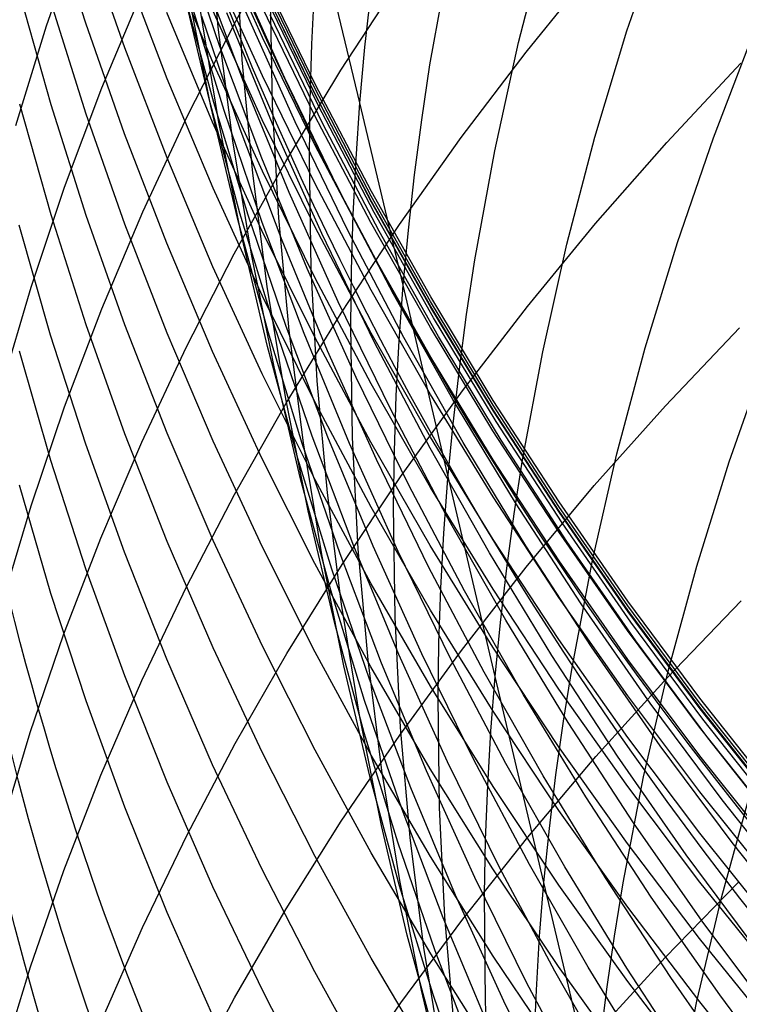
# Model space of a CAD drawing. Extents: x -383 to 1849, y -1185 to -529.
# Tile 586 of 656: x 397.46 to 400.38, y -938.45 to -934.44. Entities that reach past the tile are written whole.
import ezdxf

# ---------------------------------------------------------------- set-up
doc = ezdxf.new("R2010")
doc.units = 0
doc.layers.add('PREDEFINITO', color=7, linetype='CONTINUOUS')

msp = doc.modelspace()

# ---------------------------------------------------------------- linework, layer by layer
at = {"layer": 'PREDEFINITO'}
for p, q in [((398.8401635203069, -934.7833103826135, 538.3056946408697), (398.5106292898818, -933.4117753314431, 541.6918068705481)), ((397.7253903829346, -934.4586152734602, 593.6276596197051), (397.5827740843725, -934.0044425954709, 593.7482012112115)), ((398.264094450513, -934.4745588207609, 545.8416508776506), (398.2206155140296, -934.0103209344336, 545.6958774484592)), ((397.566456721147, -934.4701167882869, 617.9740922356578), (397.7068910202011, -934.0685950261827, 618.1959920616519)), ((398.4440560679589, -934.5166899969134, 581.8946305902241), (398.2435723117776, -934.0701622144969, 581.949523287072)), ((398.3353002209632, -934.450495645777, 622.2489659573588), (398.5455597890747, -934.0699263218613, 622.4779022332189)), ((399.9249548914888, -934.4906588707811, 532.1858131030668), (400.0706886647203, -934.061547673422, 532.0004850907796)), ((397.8840427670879, -934.5597838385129, 591.893226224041), (397.7265112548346, -934.1076951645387, 592.0040387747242)), ((398.2704730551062, -934.5534310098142, 558.4498307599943), (398.1143765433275, -934.0942345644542, 558.3706518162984)), ((399.4844146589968, -934.5376836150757, 534.2337418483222), (399.5973825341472, -934.099332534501, 534.0505169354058)), ((398.3618825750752, -934.6077495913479, 544.0080859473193), (398.3356943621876, -934.145405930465, 543.8538219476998)), ((398.242795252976, -934.6179812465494, 586.8613164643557), (398.0563149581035, -934.1701162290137, 586.942612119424)), ((399.124623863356, -934.6280173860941, 536.2711999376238), (399.2043985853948, -934.1818486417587, 536.0913266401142)), ((398.443381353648, -934.6735256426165, 583.5342730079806), (398.2428155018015, -934.2285400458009, 583.5968712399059)), ((398.0568439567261, -934.6853545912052, 590.1754144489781), (397.8847880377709, -934.2354829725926, 590.2763678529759)), ((398.3668643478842, -934.6967082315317, 560.2055918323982), (398.1958356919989, -934.2409437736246, 560.1365378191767)), ((398.534654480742, -934.6829912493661, 567.025817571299), (398.334261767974, -934.2344967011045, 566.996629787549)), ((398.6584274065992, -934.7071521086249, 577.0813048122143), (398.4441000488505, -934.26421979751, 577.1048891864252)), ((399.5154926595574, -934.5763985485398, 626.6277229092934), (399.7919005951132, -934.2357193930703, 626.8497969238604)), ((398.2280721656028, -934.7718485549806, 551.4244876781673), (398.1190732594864, -934.3088467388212, 551.3059718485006)), ((398.6576145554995, -934.7258956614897, 575.4997873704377), (398.4432556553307, -934.2829641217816, 575.5124048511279)), ((398.6583839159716, -934.748407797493, 578.5862723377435), (398.4440604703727, -934.3063759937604, 578.62296357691)), ((398.6591450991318, -934.7509083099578, 573.7508569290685), (398.4447221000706, -934.3081188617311, 573.760610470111)), ((398.7626656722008, -934.6505221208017, 624.3278446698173), (398.9999337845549, -934.285890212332, 624.5564133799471)), ((397.5849376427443, -934.790961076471, 596.9962697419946), (397.457370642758, -934.3376042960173, 597.1353583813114)), ((397.7912501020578, -934.7220143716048, 619.9369323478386), (397.9578976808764, -934.322812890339, 620.1674655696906)), ((398.2457236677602, -934.7811202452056, 553.2171087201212), (398.1208557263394, -934.3192541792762, 553.1082967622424)), ((398.2346934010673, -934.7962641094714, 549.6217892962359), (398.1418799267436, -934.3327807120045, 549.493741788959)), ((398.6697910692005, -934.7923181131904, 572.0706165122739), (398.4553295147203, -934.3493742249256, 572.0712118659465)), ((398.4848451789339, -934.7911570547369, 542.1748608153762), (398.4763200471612, -934.3313823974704, 542.0125840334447)), ((398.6442324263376, -934.5440644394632, 540.163101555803), (398.6554076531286, -934.3157718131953, 540.0786527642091)), ((398.8604613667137, -934.5570045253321, 538.2177087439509), (398.885096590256, -934.3309378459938, 538.1301848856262)), ((397.7273265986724, -934.8288561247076, 595.2476916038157), (397.584690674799, -934.3767147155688, 595.3771457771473)), ((398.288027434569, -934.8138762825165, 554.996786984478), (398.1476460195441, -934.3534199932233, 554.8977211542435)), ((398.2413985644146, -934.8615647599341, 588.4700624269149), (398.054983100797, -934.4154475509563, 588.5608590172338)), ((398.2650731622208, -934.8551001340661, 547.8110745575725), (398.1888045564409, -934.3916949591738, 547.673784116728)), ((398.4433092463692, -934.8512729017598, 585.1668077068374), (398.2427341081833, -934.407614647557, 585.2379703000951)), ((398.4848697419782, -934.8688155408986, 561.9473104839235), (398.2992080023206, -934.4170633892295, 561.8884091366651)), ((398.5769214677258, -934.8604654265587, 565.3481585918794), (398.3766866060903, -934.4126494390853, 565.3091762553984)), ((398.656930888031, -934.8353258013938, 580.170513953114), (398.4425911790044, -934.3941969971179, 580.2169394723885)), ((398.6896547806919, -934.8683885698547, 570.3994778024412), (398.4751908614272, -934.4254894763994, 570.3900031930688)), ((397.4410182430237, -934.8749019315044, 617.7500772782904), (397.566456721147, -934.4701167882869, 617.9740922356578)), ((397.8828557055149, -934.9084678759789, 593.5079817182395), (397.7253903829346, -934.4586152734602, 593.6276596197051)), ((398.1392768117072, -934.836126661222, 622.0166493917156), (398.3353002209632, -934.450495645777, 622.2489659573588)), ((398.3529531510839, -934.8900625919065, 556.7678867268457), (398.197260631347, -934.4321057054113, 556.6788341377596)), ((398.3238656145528, -934.9373226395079, 545.9880109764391), (398.264094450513, -934.4745588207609, 545.8416508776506)), ((399.7948251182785, -934.9228860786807, 532.3741645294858), (399.9249548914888, -934.4906588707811, 532.1858131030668)), ((400.2766542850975, -934.9252525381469, 530.3257434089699), (400.4386577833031, -934.5033266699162, 530.1361614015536)), ((398.6583812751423, -934.9568930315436, 581.8402332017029), (398.4440560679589, -934.5166899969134, 581.8946305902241)), ((398.6373764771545, -934.7724235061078, 540.2479170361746), (398.6442324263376, -934.5440644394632, 540.163101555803)), ((399.3876676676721, -934.9783658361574, 534.4195410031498), (399.4844146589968, -934.5376836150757, 534.2337418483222)), ((398.0561679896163, -935.0070656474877, 591.7833101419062), (397.8840427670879, -934.5597838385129, 591.893226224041)), ((398.4411605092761, -935.0077841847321, 558.5286537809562), (398.2704730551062, -934.5534310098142, 558.4498307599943)), ((398.840163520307, -934.7833103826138, 538.3056946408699), (398.8604613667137, -934.5570045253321, 538.2177087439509)), ((399.2518084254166, -934.923913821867, 626.4008235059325), (399.5154926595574, -934.5763985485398, 626.6277229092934)), ((398.443369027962, -935.0600267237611, 586.7807958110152), (398.242795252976, -934.6179812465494, 586.8613164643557)), ((398.4045983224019, -935.069075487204, 544.1631534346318), (398.3618825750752, -934.6077495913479, 544.0080859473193)), ((399.091043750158, -934.8517136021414, 536.3619602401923), (399.124623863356, -934.6280173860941, 536.2711999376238)), ((400.0865939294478, -934.944030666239, 628.6865235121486), (400.3879772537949, -934.6218510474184, 628.9049602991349)), ((398.5390312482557, -935.0209285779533, 624.0953088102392), (398.7626656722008, -934.6505221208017, 624.3278446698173)), ((398.2432370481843, -935.1299441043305, 590.0753652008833), (398.0568439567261, -934.6853545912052, 590.1754144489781)), ((398.5522379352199, -935.1471348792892, 560.2742411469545), (398.3668643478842, -934.6967082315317, 560.2055918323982)), ((398.6577926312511, -935.1121818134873, 583.4722825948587), (398.443381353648, -934.6735256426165, 583.5342730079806)), ((398.7489058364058, -935.1251360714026, 567.0546905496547), (398.534654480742, -934.6829912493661, 567.025817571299)), ((398.8863473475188, -935.1432483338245, 577.0577986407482), (398.6584274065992, -934.7071521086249, 577.0813048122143)), ((397.6397507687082, -935.1251517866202, 619.7038003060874), (397.7912501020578, -934.7220143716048, 619.9369323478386)), ((398.8855681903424, -935.1619810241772, 575.4870960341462), (398.6576145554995, -934.7258956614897, 575.4997873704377)), ((398.8863020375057, -935.1836062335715, 578.5498618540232), (398.6583839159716, -934.748407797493, 578.5862723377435)), ((398.8871771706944, -935.1868430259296, 573.7410381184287), (398.6591450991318, -934.7509083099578, 573.7508569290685)), ((397.5846850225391, -935.2387635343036, 598.6054547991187), (397.4571265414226, -934.7882336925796, 598.7533242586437)), ((397.7275795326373, -935.2405421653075, 596.858055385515), (397.5849376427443, -934.790961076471, 596.9962697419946)), ((398.3524154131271, -935.2314555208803, 551.542922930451), (398.2280721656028, -934.7718485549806, 551.4244876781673)), ((398.3856895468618, -935.2391149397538, 553.3257184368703), (398.2457236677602, -934.7811202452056, 553.2171087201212)), ((398.6348097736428, -935.0007919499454, 540.333075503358), (398.6373764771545, -934.7724235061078, 540.2479170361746)), ((398.8242304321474, -935.0098012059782, 538.3941234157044), (398.840163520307, -934.7833103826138, 538.3056946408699)), ((399.0159989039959, -935.524609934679, 536.637309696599), (398.8401635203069, -934.7833103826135, 538.3056946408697)), ((397.8847929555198, -935.2767274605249, 595.1191765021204), (397.7273265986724, -934.8288561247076, 595.2476916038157)), ((398.3430841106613, -935.2568360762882, 549.749903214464), (398.2346934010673, -934.7962641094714, 549.6217892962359)), ((398.4432506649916, -935.2700091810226, 555.0955566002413), (398.288027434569, -934.8138762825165, 554.996786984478)), ((398.5101677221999, -935.2503001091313, 542.3381573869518), (398.4848451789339, -934.7911570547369, 542.1748608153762)), ((398.8978603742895, -935.2284080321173, 572.0698925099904), (398.6697910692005, -934.7923181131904, 572.0706165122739)), ((397.957793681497, -935.2264267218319, 621.7811871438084), (398.1392768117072, -934.836126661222, 622.0166493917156)), ((398.4419180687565, -935.3018773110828, 588.3801632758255), (398.2413985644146, -934.8615647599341, 588.4700624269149)), ((398.357179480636, -935.3160562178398, 547.9485934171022), (398.2650731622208, -934.8551001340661, 547.8110745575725)), ((398.657730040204, -935.2886135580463, 585.0963748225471), (398.4433092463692, -934.8512729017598, 585.1668077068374)), ((398.6846437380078, -935.3147312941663, 562.005781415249), (398.4848697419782, -934.8688155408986, 561.9473104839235)), ((398.7910157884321, -935.3019405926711, 565.386765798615), (398.5769214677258, -934.8604654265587, 565.3481585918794)), ((398.8848778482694, -935.2696253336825, 580.1245202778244), (398.656930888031, -934.8353258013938, 580.170513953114)), ((398.9177166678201, -935.304447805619, 570.4087494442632), (398.6896547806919, -934.8683885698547, 570.3994778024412)), ((399.0617203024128, -935.075746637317, 536.4532445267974), (399.091043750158, -934.8517136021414, 536.3619602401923)), ((398.0549218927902, -935.3535268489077, 593.3892950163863), (397.8828557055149, -934.9084678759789, 593.5079817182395)), ((398.5232488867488, -935.3432024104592, 556.8565618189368), (398.3529531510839, -934.8900625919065, 556.7678867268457)), ((398.399686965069, -935.3981432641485, 546.1347977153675), (398.3238656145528, -934.9373226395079, 545.9880109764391)), ((399.0011491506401, -935.2778831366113, 626.169348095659), (399.2518084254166, -934.923913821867, 626.4008235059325)), ((399.6806110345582, -935.3578054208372, 532.5653731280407), (399.7948251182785, -934.9228860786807, 532.3741645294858)), ((399.79733103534, -935.2737133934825, 628.4626073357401), (400.0865939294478, -934.944030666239, 628.6865235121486)), ((400.1299285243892, -935.3506548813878, 530.5186533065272), (400.2766542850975, -934.9252525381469, 530.3257434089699)), ((398.8863012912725, -935.3902817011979, 581.7863917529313), (398.6583812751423, -934.9568930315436, 581.8402332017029)), ((399.3074501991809, -935.4209534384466, 534.607755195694), (399.3876676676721, -934.9783658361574, 534.4195410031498)), ((398.242637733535, -935.4490653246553, 591.674408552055), (398.0561679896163, -935.0070656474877, 591.7833101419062)), ((398.3293307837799, -935.3967223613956, 623.8590474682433), (398.5390312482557, -935.0209285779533, 624.0953088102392)), ((398.626193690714, -935.456810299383, 558.607035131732), (398.4411605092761, -935.0077841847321, 558.5286537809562)), ((398.6424239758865, -935.4573287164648, 540.5043265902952), (398.6348097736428, -935.0007919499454, 540.333075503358)), ((398.8126436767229, -935.2364206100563, 538.4829711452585), (398.8242304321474, -935.0098012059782, 538.3941234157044)), ((398.4636013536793, -935.5289170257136, 544.3188539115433), (398.4045983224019, -935.069075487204, 544.1631534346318)), ((398.6577871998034, -935.4957714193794, 586.7011383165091), (398.443369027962, -935.0600267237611, 586.7807958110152)), ((399.0366923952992, -935.3000631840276, 536.5450339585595), (399.0617203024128, -935.075746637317, 536.4532445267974)), ((397.5037039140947, -935.5318279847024, 619.4682961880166), (397.6397507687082, -935.1251517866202, 619.7038003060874)), ((398.4437204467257, -935.5687700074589, 589.9763291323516), (398.2432370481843, -935.1299441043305, 590.0753652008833)), ((398.7517109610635, -935.591738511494, 560.3424108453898), (398.5522379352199, -935.1471348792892, 560.2742411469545)), ((398.8858001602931, -935.5440234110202, 583.4109686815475), (398.6577926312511, -935.1121818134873, 583.4722825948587)), ((398.9767682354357, -935.5604417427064, 567.0832167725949), (398.7489058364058, -935.1251360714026, 567.0546905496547)), ((399.127613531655, -935.5720157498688, 577.0343970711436), (398.8863473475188, -935.1432483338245, 577.0577986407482)), ((399.1268699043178, -935.5907296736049, 575.4743450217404), (398.8855681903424, -935.1619810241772, 575.4870960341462)), ((399.1275683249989, -935.6114791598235, 578.5137730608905), (398.8863020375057, -935.1836062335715, 578.5498618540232)), ((399.1285702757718, -935.6154328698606, 573.7311650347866), (398.8871771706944, -935.1868430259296, 573.7410381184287)), ((397.7911549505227, -935.6210031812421, 621.5428138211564), (397.957793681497, -935.2264267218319, 621.7811871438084)), ((398.4918574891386, -935.6871935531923, 551.6611497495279), (398.3524154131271, -935.2314555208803, 551.542922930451)), ((399.1392893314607, -935.6571539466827, 572.0690406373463), (398.8978603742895, -935.2284080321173, 572.0698925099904)), ((397.7273208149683, -935.6855320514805, 598.4585354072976), (397.5846850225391, -935.2387635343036, 598.6054547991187)), ((397.8850496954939, -935.6858756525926, 596.7208621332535), (397.7275795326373, -935.2405421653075, 596.858055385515)), ((398.4668092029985, -935.7140235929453, 549.8779447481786), (398.3430841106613, -935.2568360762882, 549.749903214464)), ((398.540507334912, -935.6927615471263, 553.4340085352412), (398.3856895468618, -935.2391149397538, 553.3257184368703)), ((398.6130712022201, -935.7213355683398, 555.1939220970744), (398.4432506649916, -935.2700091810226, 555.0955566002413)), ((398.5520458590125, -935.7083522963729, 542.5022944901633), (398.5101677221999, -935.2503001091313, 542.3381573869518)), ((398.8053733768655, -935.4631116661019, 538.5722127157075), (398.8126436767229, -935.2364206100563, 538.4829711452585)), ((399.1261843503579, -935.6966047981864, 580.0790102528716), (398.8848778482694, -935.2696253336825, 580.1245202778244)), ((397.5828211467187, -935.7278131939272, 600.2026159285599), (397.4553016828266, -935.2806127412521, 600.3591880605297)), ((398.0568430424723, -935.7198543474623, 594.9917380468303), (397.8847929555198, -935.2767274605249, 595.1191765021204)), ((398.6562936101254, -935.7359045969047, 588.2912602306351), (398.4419180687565, -935.3018773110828, 588.3801632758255)), ((398.8857470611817, -935.7191532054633, 585.0267497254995), (398.657730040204, -935.2886135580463, 585.0963748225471)), ((398.7638160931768, -935.6379244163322, 625.9335460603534), (399.0011491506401, -935.2778831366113, 626.169348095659)), ((399.0187221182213, -935.7365865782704, 565.4249551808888), (398.7910157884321, -935.3019405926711, 565.386765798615)), ((399.1591273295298, -935.7331775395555, 570.4178076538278), (398.9177166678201, -935.304447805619, 570.4087494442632)), ((399.015998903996, -935.5246099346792, 536.6373096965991), (399.0366923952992, -935.3000631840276, 536.5450339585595)), ((399.5204916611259, -935.6105182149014, 628.2334710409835), (399.79733103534, -935.2737133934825, 628.4626073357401)), ((398.4648803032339, -935.7740932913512, 548.0861917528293), (398.357179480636, -935.3160562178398, 547.9485934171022)), ((398.7079008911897, -935.7910412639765, 556.9447623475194), (398.5232488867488, -935.3432024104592, 556.8565618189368)), ((398.8982828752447, -935.7543237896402, 562.0637575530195), (398.6846437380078, -935.3147312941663, 562.005781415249)), ((399.998794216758, -935.7791138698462, 530.7147186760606), (400.1299285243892, -935.3506548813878, 530.5186533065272)), ((398.2413407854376, -935.7933186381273, 593.2717270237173), (398.0549218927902, -935.3535268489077, 593.3892950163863)), ((399.1275694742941, -935.816366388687, 581.7331668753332), (398.8863012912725, -935.3902817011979, 581.7863917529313)), ((399.5826243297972, -935.7949930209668, 532.7592726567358), (399.6806110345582, -935.3578054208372, 532.5653731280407)), ((398.1338645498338, -935.7775162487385, 623.6193023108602), (398.3293307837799, -935.3967223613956, 623.8590474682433)), ((398.4913164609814, -935.8565515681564, 546.281851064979), (398.399686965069, -935.3981432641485, 546.1347977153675)), ((399.2736364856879, -935.6428287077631, 534.7027181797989), (399.3074501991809, -935.4209534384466, 534.607755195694)), ((398.4432028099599, -935.8853076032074, 591.5666394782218), (398.242637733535, -935.4490653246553, 591.674408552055)), ((398.8253273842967, -935.9000255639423, 558.6848890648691), (398.626193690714, -935.456810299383, 558.607035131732)), ((398.6668347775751, -935.9132182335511, 540.676665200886), (398.6424239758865, -935.4573287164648, 540.5043265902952)), ((398.8023896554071, -935.689817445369, 538.6618230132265), (398.8053733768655, -935.4631116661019, 538.5722127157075)), ((398.8858006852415, -935.9247340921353, 586.622432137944), (398.6577871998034, -935.4957714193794, 586.7011383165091)), ((397.3834137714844, -935.9416458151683, 619.2306467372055), (397.5037039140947, -935.5318279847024, 619.4682961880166)), ((398.5386514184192, -935.9868076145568, 544.4750168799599), (398.4636013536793, -935.5289170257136, 544.3188539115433)), ((399.1271547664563, -935.9685652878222, 583.3503999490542), (398.8858001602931, -935.5440234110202, 583.4109686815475)), ((398.9996672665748, -935.7493330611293, 536.7300516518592), (399.015998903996, -935.5246099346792, 536.6373096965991)), ((399.3891453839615, -937.1159266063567, 533.3554544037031), (399.0159989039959, -935.524609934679, 536.637309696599)), ((398.6580472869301, -936.0013507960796, 589.8784152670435), (398.4437204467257, -935.5687700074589, 589.9763291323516)), ((398.9650379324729, -936.0300339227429, 560.4100260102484), (398.7517109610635, -935.591738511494, 560.3424108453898)), ((399.2179940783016, -935.9884188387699, 567.1113642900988), (398.9767682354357, -935.5604417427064, 567.0832167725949)), ((399.3812730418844, -936.011651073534, 575.4615485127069), (399.1268699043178, -935.5907296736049, 575.4743450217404)), ((399.3819796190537, -935.9929616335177, 577.011126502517), (399.127613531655, -935.5720157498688, 577.0343970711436)), ((397.6396647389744, -936.0194633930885, 621.3017640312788), (397.7911549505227, -935.6210031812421, 621.5428138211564)), ((399.381936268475, -936.031534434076, 578.4780468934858), (399.1275683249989, -935.6114791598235, 578.5137730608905)), ((399.3830763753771, -936.0361877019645, 573.7212486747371), (399.1285702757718, -935.6154328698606, 573.7311650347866)), ((399.2563788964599, -935.9540641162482, 627.9993738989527), (399.5204916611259, -935.6105182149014, 628.2334710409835)), ((398.5401105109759, -936.0036555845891, 625.6936667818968), (398.7638160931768, -935.6379244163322, 625.9335460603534)), ((399.3938298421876, -936.0780658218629, 572.0680616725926), (399.1392893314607, -935.6571539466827, 572.0690406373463)), ((399.2440708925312, -935.8650206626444, 534.7982252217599), (399.2736364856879, -935.6428287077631, 534.7027181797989)), ((397.8847871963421, -936.1280705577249, 598.3127218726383), (397.7273208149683, -935.6855320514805, 598.4585354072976)), ((398.0571015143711, -936.1264896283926, 596.5848368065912), (397.8850496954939, -935.6858756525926, 596.7208621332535)), ((398.6461528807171, -936.1385885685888, 551.779040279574), (398.4918574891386, -935.6871935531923, 551.6611497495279)), ((398.7099310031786, -936.1415833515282, 553.5418616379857), (398.540507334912, -935.6927615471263, 553.4340085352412)), ((398.6102377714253, -936.1648543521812, 542.6670928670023), (398.5520458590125, -935.7083522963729, 542.5022944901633)), ((398.8091624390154, -936.1430454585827, 538.8420493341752), (398.8023896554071, -935.689817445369, 538.6618230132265)), ((399.3806026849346, -936.1157733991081, 580.034035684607), (399.1261843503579, -935.6966047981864, 580.0790102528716)), ((400.0813712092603, -936.0144965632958, 630.2871352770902), (400.3823705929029, -935.6972381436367, 630.5115658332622)), ((397.725437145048, -936.1712372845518, 600.0470778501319), (397.5828211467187, -935.7278131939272, 600.2026159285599)), ((398.2432301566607, -936.1577624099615, 594.8655138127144), (398.0568430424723, -935.7198543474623, 594.9917380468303)), ((398.6056258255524, -936.1673536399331, 550.0057751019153), (398.4668092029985, -935.7140235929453, 549.8779447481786)), ((398.7972445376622, -936.1673723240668, 555.2917755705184), (398.6130712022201, -935.7213355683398, 555.1939220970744)), ((398.8842771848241, -936.1631660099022, 588.2034519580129), (398.6562936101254, -935.7359045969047, 588.2912602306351)), ((399.1271108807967, -936.142408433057, 584.9580104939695), (398.8857470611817, -935.7191532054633, 585.0267497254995)), ((398.9876791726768, -935.9741766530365, 536.8232347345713), (398.9996672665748, -935.7493330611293, 536.7300516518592)), ((399.2597930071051, -936.163915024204, 565.4626840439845), (399.0187221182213, -935.7365865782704, 565.4249551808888)), ((399.4136375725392, -936.1540881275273, 570.4266419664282), (399.1591273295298, -935.7331775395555, 570.4178076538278)), ((397.9529328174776, -936.1629230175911, 623.3763150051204), (398.1338645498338, -935.7775162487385, 623.6193023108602)), ((398.5879324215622, -936.2287414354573, 548.2237206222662), (398.4648803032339, -935.7740932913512, 548.0861917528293)), ((398.9066622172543, -936.2330952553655, 557.0323912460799), (398.7079008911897, -935.7910412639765, 556.9447623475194)), ((399.1255400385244, -936.1871061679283, 562.1211745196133), (398.8982828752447, -935.7543237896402, 562.0637575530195)), ((399.8835650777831, -936.2102096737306, 530.9137670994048), (399.998794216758, -935.7791138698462, 530.7147186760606)), ((397.5839317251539, -936.236947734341, 601.7919925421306), (397.4563158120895, -935.7929820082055, 601.957331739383)), ((398.4418642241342, -936.2273696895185, 593.1554052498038), (398.2413407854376, -935.7933186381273, 593.2717270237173)), ((399.3819391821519, -936.2346574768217, 581.6806192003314), (399.1275694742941, -935.816366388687, 581.7331668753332)), ((399.5011766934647, -936.2340250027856, 532.9556968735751), (399.5826243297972, -935.7949930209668, 532.7592726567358)), ((400.3407876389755, -936.2422793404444, 528.8692016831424), (400.4882918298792, -935.8206555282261, 528.668733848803)), ((398.5985120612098, -936.3120784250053, 546.4290109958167), (398.4913164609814, -935.8565515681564, 546.281851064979)), ((399.2187919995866, -936.0874760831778, 534.8942564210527), (399.2440708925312, -935.8650206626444, 534.7982252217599)), ((398.6576140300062, -936.3153172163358, 591.4601209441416), (398.4432028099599, -935.8853076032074, 591.5666394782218)), ((399.0383163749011, -936.3369461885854, 558.7621298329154), (398.8253273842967, -935.9000255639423, 558.6848890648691)), ((398.7078019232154, -936.3680039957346, 540.849901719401), (398.6668347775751, -935.9132182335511, 540.676665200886)), ((399.1271604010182, -936.3464335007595, 586.5447654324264), (398.8858006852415, -935.9247340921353, 586.622432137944)), ((398.6295082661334, -936.4422806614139, 544.6314718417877), (398.5386514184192, -935.9868076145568, 544.4750168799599)), ((398.9800048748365, -936.1990842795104, 536.9168326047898), (398.9876791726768, -935.9741766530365, 536.8232347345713)), ((399.0052958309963, -936.3039700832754, 627.7605751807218), (399.2563788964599, -935.9540641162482, 627.9993738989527)), ((399.3816072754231, -936.3853222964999, 583.290645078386), (399.1271547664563, -935.9685652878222, 583.3503999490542)), ((399.4723357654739, -936.4085779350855, 567.139101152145), (399.2179940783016, -935.9884188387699, 567.1113642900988)), ((397.5036271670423, -936.4214147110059, 621.0582723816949), (397.6396647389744, -936.0194633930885, 621.3017640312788)), ((398.3303336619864, -936.3746945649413, 625.4499596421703), (398.5401105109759, -936.0036555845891, 625.6936667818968)), ((398.8859707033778, -936.4272049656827, 589.7817326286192), (398.6580472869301, -936.0013507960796, 589.8784152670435)), ((399.1919733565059, -936.4615359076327, 560.4770117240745), (398.9650379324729, -936.0300339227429, 560.4100260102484)), ((399.6485309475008, -936.4242546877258, 575.4487206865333), (399.3812730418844, -936.011651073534, 575.4615485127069)), ((399.6491593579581, -936.4432799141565, 578.4427242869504), (399.381936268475, -936.031534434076, 578.4780468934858)), ((399.6491992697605, -936.4055932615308, 576.9880133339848), (399.3819796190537, -935.9929616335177, 577.011126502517)), ((399.7924922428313, -936.3391409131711, 630.0570834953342), (400.0813712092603, -936.0144965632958, 630.2871352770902)), ((399.6504474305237, -936.4486173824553, 573.7113000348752), (399.3830763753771, -936.0361877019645, 573.7212486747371)), ((399.1978383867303, -936.3101417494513, 534.9907918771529), (399.2187919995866, -936.0874760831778, 534.8942564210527)), ((399.6612338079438, -936.4906536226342, 572.0669563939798), (399.3938298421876, -936.0780658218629, 572.0680616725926)), ((398.0568374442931, -936.5659103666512, 598.1681699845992), (397.8847871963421, -936.1280705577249, 598.3127218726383)), ((398.2434883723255, -936.561912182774, 596.4501262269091), (398.0571015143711, -936.1264896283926, 596.5848368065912)), ((398.8150560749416, -936.5851664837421, 551.896466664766), (398.6461528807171, -936.1385885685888, 551.779040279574)), ((398.8937145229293, -936.5851036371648, 553.6491603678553), (398.7099310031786, -936.1415833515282, 553.5418616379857)), ((398.8327230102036, -936.5956492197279, 539.0234491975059), (398.8091624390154, -936.1430454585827, 538.8420493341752)), ((399.3815720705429, -936.5578958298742, 584.8902352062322), (399.1271108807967, -936.142408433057, 584.9580104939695)), ((399.6478851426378, -936.5266403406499, 579.9896483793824), (399.3806026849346, -936.1157733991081, 580.034035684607)), ((397.8829015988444, -936.6104226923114, 599.8927377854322), (397.725437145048, -936.1712372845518, 600.0470778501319)), ((397.7868358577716, -936.5525554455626, 623.1303272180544), (397.9529328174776, -936.1629230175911, 623.3763150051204)), ((398.443707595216, -936.589977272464, 594.740641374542), (398.2432301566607, -936.1577624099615, 594.8655138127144)), ((398.7592911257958, -936.6163531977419, 550.1332554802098), (398.6056258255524, -936.1673536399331, 550.0057751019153)), ((398.6845016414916, -936.6193470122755, 542.8323732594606), (398.6102377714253, -936.1648543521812, 542.6670928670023)), ((398.9955261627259, -936.6076363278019, 555.3890091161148), (398.7972445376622, -936.1673723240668, 555.2917755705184)), ((399.1256207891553, -936.5831809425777, 588.1168371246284), (398.8842771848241, -936.1631660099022, 588.2034519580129)), ((399.366168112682, -936.6125915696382, 562.1779679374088), (399.1255400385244, -936.1871061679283, 562.1211745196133)), ((399.5139810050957, -936.5834375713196, 565.4999096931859), (399.2597930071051, -936.163915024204, 565.4626840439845)), ((399.6809982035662, -936.5666899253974, 570.4352419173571), (399.4136375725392, -936.1540881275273, 570.4266419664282)), ((398.6562440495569, -936.655206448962, 593.0404572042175), (398.4418642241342, -936.2273696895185, 593.1554052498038)), ((398.7260926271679, -936.6795307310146, 548.3610310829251), (398.5879324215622, -936.2287414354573, 548.2237206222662)), ((398.9766146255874, -936.4239995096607, 537.0108189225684), (398.9800048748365, -936.1990842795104, 536.9168326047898)), ((399.784554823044, -936.6435224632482, 531.1156261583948), (399.8835650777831, -936.2102096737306, 530.9137670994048)), ((397.7266371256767, -936.6771567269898, 601.6277635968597), (397.5839317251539, -936.236947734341, 601.7919925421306)), ((399.1192859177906, -936.6688804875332, 557.1193514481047), (398.9066622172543, -936.2330952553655, 557.0323912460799)), ((399.6491637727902, -936.6446653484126, 581.6288093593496), (399.3819391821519, -936.2346574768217, 581.6806192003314)), ((399.4667524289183, -936.4541001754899, 533.0548037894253), (399.5011766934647, -936.2340250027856, 532.9556968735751)), ((400.2088647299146, -936.666894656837, 529.0729546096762), (400.3407876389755, -936.2422793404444, 528.8692016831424)), ((398.7210317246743, -936.7642547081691, 546.5761174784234), (398.5985120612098, -936.3120784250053, 546.4290109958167)), ((398.7675455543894, -936.6598551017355, 627.5173341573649), (399.0052958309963, -936.3039700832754, 627.7605751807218)), ((399.1812372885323, -936.5329640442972, 535.0878104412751), (399.1978383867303, -936.3101417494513, 534.9907918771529)), ((397.5840371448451, -936.7772576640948, 603.3710569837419), (397.456412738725, -936.33665815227, 603.5451468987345)), ((398.8856222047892, -936.7386188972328, 591.3549709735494), (398.6576140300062, -936.3153172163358, 591.4601209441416)), ((399.2649154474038, -936.7670883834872, 558.8386716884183), (399.0383163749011, -936.3369461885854, 558.7621298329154)), ((399.381617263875, -936.7603884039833, 586.4682263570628), (399.1271604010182, -936.3464335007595, 586.5447654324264)), ((399.5160355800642, -936.6707987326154, 629.8216751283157), (399.7924922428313, -936.3391409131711, 630.0570834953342)), ((398.1347868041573, -936.7506592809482, 625.2026740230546), (398.3303336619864, -936.3746945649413, 625.4499596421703)), ((398.765085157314, -936.8212294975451, 541.0238465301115), (398.7078019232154, -936.3680039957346, 540.849901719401)), ((399.6489085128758, -936.7938092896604, 583.2317727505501), (399.3816072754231, -936.3853222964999, 583.290645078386)), ((397.3833463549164, -936.8264644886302, 620.8125734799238), (397.5036271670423, -936.4214147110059, 621.0582723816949)), ((399.1272438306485, -936.8458510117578, 589.6863902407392), (398.8859707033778, -936.4272049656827, 589.7817326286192)), ((398.982567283, -936.8736270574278, 537.1998515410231), (398.9766146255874, -936.4239995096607, 537.0108189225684)), ((399.7395456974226, -936.8204296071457, 567.1663954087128), (399.4723357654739, -936.4085779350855, 567.139101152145)), ((399.9283969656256, -936.8280499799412, 575.435875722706), (399.6485309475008, -936.4242546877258, 575.4487206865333)), ((399.9290261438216, -936.8094179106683, 576.9650839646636), (399.6491992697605, -936.4055932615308, 576.9880133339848)), ((398.7359316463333, -936.8948695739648, 544.7880482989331), (398.6295082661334, -936.4422806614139, 544.6314718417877)), ((399.4322717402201, -936.88575926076, 560.5432930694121), (399.1919733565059, -936.4615359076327, 560.4770117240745)), ((399.4365798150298, -936.6744774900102, 533.1544795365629), (399.4667524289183, -936.4541001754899, 533.0548037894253)), ((399.9289910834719, -936.8462234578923, 578.4078461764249), (399.6491593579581, -936.4432799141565, 578.4427242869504)), ((399.9304354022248, -936.8522317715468, 573.7013301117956), (399.6504474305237, -936.4486173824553, 573.7113000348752)), ((399.9412531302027, -936.894427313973, 572.0657255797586), (399.6612338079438, -936.4906536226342, 572.0669563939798)), ((397.6358739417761, -936.9460263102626, 622.8815806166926), (397.7868358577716, -936.5525554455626, 623.1303272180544)), ((399.1689705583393, -936.7558877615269, 535.18528597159), (399.1812372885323, -936.5329640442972, 535.0878104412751)), ((399.9277840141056, -936.9287148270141, 579.9459001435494), (399.6478851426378, -936.5266403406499, 579.9896483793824)), ((398.2432248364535, -936.998582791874, 598.0250355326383), (398.0568374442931, -936.5659103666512, 598.1681699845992)), ((398.4439636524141, -936.9916714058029, 596.3168772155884), (398.2434883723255, -936.561912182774, 596.4501262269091)), ((398.658028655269, -937.0160245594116, 594.6172583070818), (398.443707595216, -936.589977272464, 594.740641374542)), ((398.9983215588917, -937.0264532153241, 552.0133010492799), (398.8150560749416, -936.5851664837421, 551.896466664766)), ((399.0916118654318, -937.022845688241, 553.7557873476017), (398.8937145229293, -936.5851036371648, 553.6491603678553)), ((399.3800764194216, -936.9954687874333, 588.0315143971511), (399.1256207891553, -936.5831809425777, 588.1168371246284)), ((399.6488812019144, -936.9651319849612, 584.8235019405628), (399.3815720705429, -936.5578958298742, 584.8902352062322)), ((399.7810386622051, -936.9946658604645, 565.5365894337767), (399.5139810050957, -936.5834375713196, 565.4999096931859)), ((399.9609600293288, -936.9704932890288, 570.4435970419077), (399.6809982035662, -936.5666899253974, 570.4352419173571)), ((398.0549664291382, -937.044907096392, 599.7397596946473), (397.8829015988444, -936.6104226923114, 599.8927377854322)), ((398.7745956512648, -937.0713710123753, 542.9979564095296), (398.6845016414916, -936.6193470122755, 542.8323732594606)), ((398.9275622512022, -937.0605492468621, 550.2602470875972), (398.7592911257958, -936.6163531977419, 550.1332554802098)), ((398.8728323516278, -937.0471732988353, 539.2058216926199), (398.8327230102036, -936.5956492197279, 539.0234491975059)), ((399.2076715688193, -937.0416444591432, 555.4855148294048), (398.9955261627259, -936.6076363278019, 555.3890091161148)), ((399.619919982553, -937.0302931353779, 562.2340734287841), (399.366168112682, -936.6125915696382, 562.1779679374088)), ((398.5434311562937, -937.0213381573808, 627.269910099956), (398.7675455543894, -936.6598551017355, 627.5173341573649)), ((398.8842321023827, -937.0763553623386, 592.9270103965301), (398.6562440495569, -936.655206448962, 593.0404572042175)), ((399.3455250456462, -937.0979130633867, 557.2055458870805), (399.1192859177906, -936.6688804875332, 557.1193514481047)), ((399.2523031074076, -937.0090975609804, 629.581174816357), (399.5160355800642, -936.6707987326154, 629.8216751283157)), ((399.9289966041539, -937.0459003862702, 581.5777979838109), (399.6491637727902, -936.6446653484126, 581.6288093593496)), ((399.70207716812, -937.0786324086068, 531.3201234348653), (399.784554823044, -936.6435224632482, 531.1156261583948)), ((400.092836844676, -937.0940841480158, 529.2798129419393), (400.2088647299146, -936.666894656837, 529.0729546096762)), ((397.884182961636, -937.1131511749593, 601.46481744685), (397.7266371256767, -936.6771567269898, 601.6277635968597)), ((398.8791177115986, -937.1259912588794, 548.4979741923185), (398.7260926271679, -936.6795307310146, 548.3610310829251)), ((399.410697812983, -936.895103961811, 533.2547033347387), (399.4365798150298, -936.6744774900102, 533.1544795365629)), ((397.9537711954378, -937.1311676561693, 624.9520593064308), (398.1347868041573, -936.7506592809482, 625.2026740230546)), ((399.1269781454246, -937.1547373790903, 591.2513075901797), (398.8856222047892, -936.7386188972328, 591.3549709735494)), ((397.7267506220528, -937.2141230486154, 603.1981507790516), (397.5840371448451, -936.7772576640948, 603.3710569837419)), ((398.8586334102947, -937.2126112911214, 546.7230104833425), (398.7210317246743, -936.7642547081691, 546.5761174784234)), ((399.1610087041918, -936.9788572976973, 535.2831910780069), (399.1689705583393, -936.7558877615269, 535.18528597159)), ((399.5048793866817, -937.1899683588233, 558.9144288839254), (399.2649154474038, -936.7670883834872, 558.8386716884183)), ((399.6489221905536, -937.1661175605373, 586.3929030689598), (399.381617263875, -936.7603884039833, 586.4682263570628)), ((398.8384442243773, -937.2724382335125, 541.1983100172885), (398.765085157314, -936.8212294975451, 541.0238465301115)), ((399.9288093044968, -937.1935411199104, 583.1738516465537), (399.6489085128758, -936.7938092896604, 583.2317727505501)), ((400.0193762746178, -937.2234844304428, 567.1932151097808), (399.7395456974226, -936.8204296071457, 567.1663954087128)), ((400.2206244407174, -937.2225464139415, 575.4230278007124), (399.9283969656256, -936.8280499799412, 575.435875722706)), ((400.2212139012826, -937.20394285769, 576.94236479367), (399.9290261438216, -936.8094179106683, 576.9650839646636)), ((400.0880833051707, -937.1203644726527, 631.8627734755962), (400.3894591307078, -936.807032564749, 632.093795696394)), ((399.3816198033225, -937.2568074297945, 589.5924971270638), (399.1272438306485, -936.8458510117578, 589.6863902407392)), ((400.2211849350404, -937.2398729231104, 578.3734534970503), (399.9289910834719, -936.8462234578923, 578.4078461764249)), ((400.2227922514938, -937.2465407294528, 573.6913499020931), (399.9304354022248, -936.8522317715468, 573.7013301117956)), ((398.8576813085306, -937.34410775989, 544.9445757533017), (398.7359316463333, -936.8948695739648, 544.7880482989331)), ((399.0052991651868, -937.3226078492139, 537.3901218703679), (398.982567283, -936.8736270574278, 537.1998515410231)), ((399.3891453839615, -937.1159266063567, 533.3554544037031), (399.410697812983, -936.895103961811, 533.2547033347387)), ((399.6856875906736, -937.3022187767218, 560.6087951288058), (399.4322717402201, -936.88575926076, 560.5432930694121)), ((400.2336397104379, -937.2888968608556, 572.0643700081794), (399.9412531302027, -936.894427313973, 572.0657255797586)), ((397.5003473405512, -937.3429483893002, 622.6303168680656), (397.6358739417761, -936.9460263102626, 622.8815806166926)), ((400.2200515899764, -937.3215060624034, 579.9028427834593), (399.9277840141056, -936.9287148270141, 579.9459001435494)), ((398.6582807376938, -937.4152953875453, 596.1852365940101), (398.4439636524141, -936.9916714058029, 596.3168772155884)), ((399.1573222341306, -937.201817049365, 535.3814983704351), (399.1610087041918, -936.9788572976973, 535.2831910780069)), ((399.9287888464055, -937.3636334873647, 584.7578887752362), (399.6488812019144, -936.9651319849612, 584.8235019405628)), ((400.2532738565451, -937.3650085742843, 570.451696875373), (399.9609600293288, -936.9704932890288, 570.4435970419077)), ((398.4437026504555, -937.4256191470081, 597.8834743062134), (398.2432248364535, -936.998582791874, 598.0250355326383)), ((398.3332557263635, -937.3880382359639, 627.0185622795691), (398.5434311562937, -937.0213381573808, 627.269910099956)), ((398.8859466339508, -937.4354298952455, 594.4955021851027), (398.658028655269, -937.0160245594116, 594.6172583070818)), ((399.195703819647, -937.461974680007, 552.1294155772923), (398.9983215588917, -937.0264532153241, 552.0133010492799)), ((399.00159671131, -937.3536649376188, 629.3358471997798), (399.2523031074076, -937.0090975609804, 629.581174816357)), ((399.303377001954, -937.4543327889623, 553.8616251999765), (399.0916118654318, -937.022845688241, 553.7557873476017)), ((399.6473960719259, -937.3995489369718, 587.9475824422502), (399.3800764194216, -936.9954687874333, 588.0315143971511)), ((399.8865485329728, -937.4397240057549, 562.2894266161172), (399.619919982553, -937.0302931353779, 562.2340734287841)), ((400.0607185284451, -937.3971115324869, 565.5726805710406), (399.7810386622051, -936.9946658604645, 565.5365894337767)), ((398.2413835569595, -937.474228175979, 599.588307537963), (398.0549664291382, -937.044907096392, 599.7397596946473)), ((398.8802779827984, -937.5204670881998, 543.1636630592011), (398.7745956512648, -937.0713710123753, 542.9979564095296)), ((398.9292514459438, -937.4971622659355, 539.3889659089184), (398.8728323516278, -937.0471732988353, 539.2058216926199)), ((399.1101963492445, -937.499468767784, 550.3866111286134), (398.9275622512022, -937.0605492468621, 550.2602470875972)), ((399.4334362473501, -937.4689135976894, 555.5811848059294), (399.2076715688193, -937.0416444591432, 555.4855148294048)), ((400.2211910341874, -937.4378729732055, 581.5276457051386), (399.9289966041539, -937.0459003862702, 581.5777979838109)), ((399.1255802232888, -937.4903428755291, 592.8151923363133), (398.8842321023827, -937.0763553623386, 592.9270103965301)), ((399.5851326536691, -937.5197090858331, 557.2908774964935), (399.3455250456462, -937.0979130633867, 557.2055458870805)), ((399.6671361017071, -937.2967301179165, 531.4233075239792), (399.70207716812, -937.0786324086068, 531.3201234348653)), ((399.9930177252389, -937.5234304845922, 529.4895969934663), (400.092836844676, -937.0940841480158, 529.2798129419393)), ((397.7875880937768, -937.515837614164, 624.6983648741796), (397.9537711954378, -937.1311676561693, 624.9520593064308)), ((398.0563201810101, -937.5444732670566, 601.3033266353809), (397.884182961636, -937.1131511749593, 601.46481744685)), ((399.0467644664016, -937.5676530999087, 548.6344010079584), (398.8791177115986, -937.1259912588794, 548.4979741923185)), ((399.3719500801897, -937.3368921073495, 533.4567106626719), (399.3891453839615, -937.1159266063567, 533.3554544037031)), ((399.5879745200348, -937.9525644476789, 531.7363429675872), (399.3891453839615, -937.1159266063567, 533.3554544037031)), ((399.7988136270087, -937.4409684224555, 631.6259866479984), (400.0880833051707, -937.1203644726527, 631.8627734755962)), ((399.3814326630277, -937.5631973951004, 591.1492488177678), (399.1269781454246, -937.1547373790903, 591.2513075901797)), ((399.7579629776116, -937.6051023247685, 558.9893156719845), (399.5048793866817, -937.1899683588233, 558.9144288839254)), ((399.9288260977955, -937.5631397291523, 586.3188837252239), (399.6489221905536, -937.1661175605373, 586.3929030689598)), ((397.8843039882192, -937.6468001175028, 603.0266098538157), (397.7267506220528, -937.2141230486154, 603.1981507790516)), ((399.0110750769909, -937.6566790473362, 546.8695299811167), (398.8586334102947, -937.2126112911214, 546.7230104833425)), ((399.1626574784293, -937.6474847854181, 535.579209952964), (399.1573222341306, -937.201817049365, 535.3814983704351)), ((400.2210604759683, -937.5840326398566, 583.1169504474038), (399.9288093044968, -937.1935411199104, 583.1738516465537)), ((400.3115798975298, -937.6172529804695, 567.2195283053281), (400.0193762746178, -937.2234844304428, 567.1932151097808)), ((400.5249667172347, -937.6072534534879, 575.4101911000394), (400.2206244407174, -937.2225464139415, 575.4230278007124)), ((400.5255162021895, -937.5886753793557, 576.9198822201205), (400.2212139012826, -937.20394285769, 576.94236479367)), ((398.927638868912, -937.7211736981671, 541.3731025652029), (398.8384442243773, -937.2724382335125, 541.1983100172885)), ((399.6488517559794, -937.659592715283, 589.5001623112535), (399.3816198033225, -937.2568074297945, 589.5924971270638)), ((400.5254944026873, -937.6237361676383, 578.3395871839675), (400.2211849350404, -937.2398729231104, 578.3734534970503)), ((400.5272699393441, -937.6310541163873, 573.6813704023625), (400.2227922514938, -937.2465407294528, 573.6913499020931)), ((399.6364458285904, -937.5151196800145, 531.5270865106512), (399.6671361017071, -937.2967301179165, 531.4233075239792)), ((399.9519754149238, -937.7104292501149, 560.6734429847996), (399.6856875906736, -937.3022187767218, 560.6087951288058)), ((400.5381454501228, -937.6735722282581, 572.062890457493), (400.2336397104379, -937.2888968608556, 572.0643700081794)), ((397.3805563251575, -937.7429344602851, 622.3767776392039), (397.5003473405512, -937.3429483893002, 622.6303168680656)), ((398.9945170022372, -937.7895286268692, 545.1008837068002), (398.8576813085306, -937.34410775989, 544.9445757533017)), ((399.0445722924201, -937.7704904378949, 537.5814191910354), (399.0052991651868, -937.3226078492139, 537.3901218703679)), ((399.3590938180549, -937.5579458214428, 533.5584448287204), (399.3719500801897, -937.3368921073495, 533.4567106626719)), ((400.5244401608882, -937.70452325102, 579.860528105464), (400.2200515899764, -937.3215060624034, 579.9028427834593)), ((398.1373223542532, -937.7595743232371, 626.7635499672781), (398.3332557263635, -937.3880382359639, 627.0185622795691)), ((398.7642182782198, -937.7041284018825, 629.0859569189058), (399.00159671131, -937.3536649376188, 629.3358471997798)), ((400.2210455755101, -937.7529169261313, 584.6934737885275), (399.9287888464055, -937.3636334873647, 584.7578887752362)), ((400.557690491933, -937.749746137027, 570.4595309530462), (400.2532738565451, -937.3650085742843, 570.451696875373)), ((398.6580241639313, -937.8465507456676, 597.743642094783), (398.4437026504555, -937.4256191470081, 597.8834743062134)), ((398.8861930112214, -937.8323122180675, 596.0553511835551), (398.6582807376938, -937.4152953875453, 596.1852365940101)), ((399.9273317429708, -937.7949407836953, 587.8651399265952), (399.6473960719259, -937.3995489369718, 587.9475824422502)), ((400.3527731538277, -937.790286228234, 565.6081404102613), (400.0607185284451, -937.3971115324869, 565.5726805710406)), ((399.127214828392, -937.8477189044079, 594.3755105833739), (398.8859466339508, -937.4354298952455, 594.4955021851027)), ((399.4069573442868, -937.8912567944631, 552.2446823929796), (399.195703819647, -937.461974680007, 552.1294155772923)), ((399.5287639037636, -937.8790882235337, 553.9665565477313), (399.303377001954, -937.4543327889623, 553.8616251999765)), ((399.6725756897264, -937.8889606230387, 555.67591114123), (399.4334362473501, -937.4689135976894, 555.5811848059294)), ((399.5219539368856, -937.7684747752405, 631.3837088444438), (399.7988136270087, -937.4409684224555, 631.6259866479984)), ((400.1658066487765, -937.8403973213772, 562.3439631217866), (399.8865485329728, -937.4397240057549, 562.2894266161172)), ((400.5255004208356, -937.820093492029, 581.4784131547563), (400.2211910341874, -937.4378729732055, 581.5276457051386)), ((398.4419049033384, -937.8979236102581, 599.4385452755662), (398.2413835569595, -937.474228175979, 599.588307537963)), ((399.0017412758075, -937.9451606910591, 539.5726809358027), (398.9292514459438, -937.4971622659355, 539.3889659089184)), ((399.3069505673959, -937.9326387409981, 550.5122088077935), (399.1101963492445, -937.499468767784, 550.3866111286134)), ((399.380040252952, -937.8966954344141, 592.7051305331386), (399.1255802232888, -937.4903428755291, 592.8151923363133)), ((397.6365387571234, -937.9042870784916, 624.4418401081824), (397.7875880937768, -937.515837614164, 624.6983648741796)), ((398.2427997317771, -937.9706651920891, 601.1434637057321), (398.0563201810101, -937.5444732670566, 601.3033266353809)), ((399.0013068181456, -937.9661759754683, 543.3293139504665), (398.8802779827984, -937.5204670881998, 543.1636630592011)), ((399.837861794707, -937.9337846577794, 557.3752492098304), (399.5851326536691, -937.5197090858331, 557.2908774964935)), ((399.6100455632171, -937.7337486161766, 531.6314388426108), (399.6364458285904, -937.5151196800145, 531.5270865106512)), ((399.9097211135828, -937.9545163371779, 529.702127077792), (399.9930177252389, -937.5234304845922, 529.4895969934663)), ((399.2287896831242, -938.0040463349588, 548.7701625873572), (399.0467644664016, -937.5676530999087, 548.6344010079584)), ((399.350547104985, -937.779032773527, 533.6606283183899), (399.3590938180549, -937.5579458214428, 533.5584448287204)), ((399.648736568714, -937.963523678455, 591.048912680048), (399.3814326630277, -937.5631973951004, 591.1492488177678)), ((400.2210799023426, -937.9509736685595, 586.2462564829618), (399.9288260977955, -937.5631397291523, 586.3188837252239)), ((400.5254128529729, -937.964798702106, 583.0611378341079), (400.2210604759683, -937.5840326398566, 583.1169504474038)), ((400.3100946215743, -938.0095641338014, 527.6646101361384), (400.4270845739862, -937.586451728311, 527.4500646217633)), ((400.0239210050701, -938.0120064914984, 559.0632463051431), (399.7579629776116, -937.6051023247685, 558.9893156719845)), ((400.6159089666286, -938.001245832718, 567.2453030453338), (400.3115798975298, -937.6172529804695, 567.2195283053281)), ((398.056448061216, -938.0748346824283, 602.8566157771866), (397.8843039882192, -937.6468001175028, 603.0266098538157)), ((399.1781146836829, -938.0959888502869, 547.0155159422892), (399.0110750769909, -937.6566790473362, 546.8695299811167)), ((399.1847403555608, -938.0924461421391, 535.7782015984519), (399.1626574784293, -937.6474847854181, 535.579209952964)), ((399.9286928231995, -938.0537253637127, 589.4094948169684), (399.6488517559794, -937.659592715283, 589.5001623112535)), ((398.5404696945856, -938.0601154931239, 628.8317686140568), (398.7642182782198, -937.7041284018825, 629.0859569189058)), ((400.2308897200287, -938.1099054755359, 560.7371617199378), (399.9519754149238, -937.7104292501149, 560.6734429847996)), ((399.0324288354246, -938.1669793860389, 541.5480345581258), (398.927638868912, -937.7211736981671, 541.3731025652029)), ((399.5879745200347, -937.9525644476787, 531.7363429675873), (399.6100455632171, -937.7337486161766, 531.6314388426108)), ((400.5254019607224, -938.1324988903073, 584.6303350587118), (400.2210455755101, -937.7529169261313, 584.6934737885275)), ((397.9559341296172, -938.135565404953, 626.5051324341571), (398.1373223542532, -937.7595743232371, 626.7635499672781)), ((399.1461984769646, -938.230665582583, 545.2568016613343), (398.9945170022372, -937.7895286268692, 545.1008837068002)), ((399.1001486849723, -938.2168233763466, 537.7735327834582), (399.0445722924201, -937.7704904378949, 537.5814191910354)), ((399.2578080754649, -938.1025138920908, 631.1362136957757), (399.5219539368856, -937.7684747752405, 631.3837088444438)), ((399.346280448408, -938.000097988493, 533.7632325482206), (399.350547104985, -937.779032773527, 533.6606283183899)), ((400.656955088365, -938.1737015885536, 565.6429262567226), (400.3527731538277, -937.790286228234, 565.6081404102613)), ((399.1274538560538, -938.2422499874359, 595.9273678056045), (398.8861930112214, -937.8323122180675, 596.0553511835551)), ((400.2196354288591, -938.1811637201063, 587.7842855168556), (399.9273317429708, -937.7949407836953, 587.8651399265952)), ((398.8859426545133, -938.2609089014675, 597.6056946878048), (398.6580241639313, -937.8465507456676, 597.743642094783)), ((399.3815865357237, -938.2524172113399, 594.2574210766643), (399.127214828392, -937.8477189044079, 594.3755105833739)), ((400.4574472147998, -938.2318262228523, 562.3976185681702), (400.1658066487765, -937.8403973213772, 562.3439631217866)), ((397.5009244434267, -938.2961339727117, 624.1827343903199), (397.6365387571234, -937.9042870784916, 624.4418401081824)), ((398.6562823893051, -938.3155310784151, 599.2906368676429), (398.4419049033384, -937.8979236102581, 599.4385452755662)), ((399.6473640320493, -938.2949394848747, 592.5969524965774), (399.380040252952, -937.8966954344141, 592.7051305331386)), ((399.6318366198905, -938.3138254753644, 552.358973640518), (399.4069573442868, -937.8912567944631, 552.2446823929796)), ((399.7675265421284, -938.2966352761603, 554.0704640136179), (399.5287639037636, -937.8790882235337, 553.9665565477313)), ((399.9248453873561, -938.3013024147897, 555.7695859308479), (399.6725756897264, -937.8889606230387, 555.67591114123)), ((399.0900628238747, -938.3907131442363, 539.7567658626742), (399.0017412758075, -937.9451606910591, 539.5726809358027)), ((399.5175820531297, -938.3595861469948, 550.6369013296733), (399.3069505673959, -937.9326387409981, 550.5122088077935)), ((399.5702604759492, -938.1715143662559, 531.8417759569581), (399.5879745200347, -937.9525644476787, 531.7363429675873)), ((399.7939503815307, -938.8202372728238, 530.1347065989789), (399.5879745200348, -937.9525644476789, 531.7363429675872)), ((400.1034655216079, -938.3396558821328, 557.4585639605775), (399.837861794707, -937.9337846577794, 557.3752492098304)), ((400.0807728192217, -938.2578184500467, 633.4166034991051), (400.3817655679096, -937.9492178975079, 633.6536225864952)), ((400.5254345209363, -938.3291381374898, 586.1751094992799), (400.2210799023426, -937.9509736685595, 586.2462564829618)), ((398.4433725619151, -938.3912691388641, 600.9854012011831), (398.2427997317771, -937.9706651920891, 601.1434637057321)), ((399.1374403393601, -938.4080384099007, 543.4947298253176), (399.0013068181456, -937.9661759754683, 543.3293139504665)), ((399.9286406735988, -938.355240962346, 590.9504172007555), (399.648736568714, -937.963523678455, 591.048912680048)), ((399.8743667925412, -938.1705811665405, 529.809365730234), (399.9097211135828, -937.9545163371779, 529.702127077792)), ((399.4249501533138, -938.4347010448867, 548.9051099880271), (399.2287896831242, -938.0040463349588, 548.7701625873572)), ((399.3504693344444, -938.441943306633, 533.9695888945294), (399.346280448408, -938.000097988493, 533.7632325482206)), ((400.3025082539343, -938.4101970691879, 559.1361350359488), (400.0239210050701, -938.0120064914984, 559.0632463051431)), ((400.2093003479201, -938.4347753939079, 527.8821968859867), (400.3100946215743, -938.0095641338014, 527.6646101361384)), ((398.3306528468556, -938.4212537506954, 628.573546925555), (398.5404696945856, -938.0601154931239, 628.8317686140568)), ((400.2208961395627, -938.4387238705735, 589.3206036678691), (399.9286928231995, -938.0537253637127, 589.4094948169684)), ((398.2429336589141, -938.4977725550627, 602.6883501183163), (398.056448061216, -938.0748346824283, 602.8566157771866)), ((399.0066798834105, -938.4427161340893, 630.8837748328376), (399.2578080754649, -938.1025138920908, 631.1362136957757)), ((399.3595101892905, -938.5300715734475, 547.1608083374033), (399.1781146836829, -938.0959888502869, 547.0155159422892)), ((399.2233349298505, -938.5362562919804, 535.9782541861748), (399.1847403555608, -938.0924461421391, 535.7782015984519)), ((400.5221850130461, -938.5001622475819, 560.7998764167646), (400.2308897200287, -938.1099054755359, 560.7371617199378)), ((397.7893941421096, -938.515630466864, 626.2435689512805), (397.9559341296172, -938.135565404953, 626.5051324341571)), ((399.1525738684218, -938.6093987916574, 541.7229163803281), (399.0324288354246, -938.1669793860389, 541.5480345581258)), ((399.5568854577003, -938.390544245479, 531.9477093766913), (399.5702604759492, -938.1715143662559, 531.8417759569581)), ((399.843260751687, -938.3869243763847, 529.9172235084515), (399.8743667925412, -938.1705811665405, 529.809365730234)), ((400.5240591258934, -938.5577371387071, 587.7051178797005), (400.2196354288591, -938.1811637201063, 587.7842855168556)), ((399.1717903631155, -938.6611552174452, 537.9662519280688), (399.1001486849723, -938.2168233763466, 537.7735327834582)), ((399.3124854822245, -938.6670520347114, 545.4121591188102), (399.1461984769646, -938.230665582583, 545.2568016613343)), ((399.1272113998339, -938.668224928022, 597.469787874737), (398.8859426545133, -938.2609089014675, 597.6056946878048)), ((399.3818166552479, -938.6446367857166, 595.8014332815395), (399.1274538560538, -938.2422499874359, 595.9273678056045)), ((399.6488150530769, -938.6490504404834, 594.1413712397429), (399.3815865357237, -938.2524172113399, 594.2574210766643)), ((399.7918988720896, -938.5735711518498, 633.1736822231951), (400.0807728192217, -938.2578184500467, 633.4166034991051)), ((397.3810464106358, -938.6909962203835, 623.921297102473), (397.5009244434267, -938.2961339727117, 624.1827343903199)), ((399.8700961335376, -938.7292066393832, 552.4721614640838), (399.6318366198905, -938.3138254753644, 552.358973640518)), ((399.9273034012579, -938.6846014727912, 592.4907857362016), (399.6473640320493, -938.2949394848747, 592.5969524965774)), ((400.0194188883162, -938.7064972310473, 554.1732302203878), (399.7675265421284, -938.2966352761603, 554.0704640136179)), ((400.1900008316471, -938.7054558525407, 555.8621012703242), (399.9248453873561, -938.3013024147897, 555.7695859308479)), ((398.8842679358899, -938.7265882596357, 599.1447462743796), (398.6562823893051, -938.3155310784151, 599.2906368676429)), ((400.3816968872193, -938.7368388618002, 557.5407246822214), (400.1034655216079, -938.3396558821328, 557.4585639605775)), ((398.6577896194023, -938.8058272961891, 600.8293116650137), (398.4433725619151, -938.3912691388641, 600.9854012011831)), ((399.1939770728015, -938.8333641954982, 539.9410197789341), (399.0900628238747, -938.3907131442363, 539.7567658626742)), ((399.7418479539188, -938.7798379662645, 550.7605498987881), (399.5175820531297, -938.3595861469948, 550.6369013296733)), ((399.5478200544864, -938.6095996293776, 532.054113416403), (399.5568854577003, -938.390544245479, 531.9477093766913)), ((399.8164422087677, -938.6034938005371, 530.0256779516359), (399.843260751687, -938.3869243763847, 529.9172235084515)), ((400.2208957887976, -938.7378739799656, 590.8538804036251), (399.9286406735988, -938.355240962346, 590.9504172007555)), ((398.1350696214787, -938.7871707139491, 628.3115564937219), (398.3306528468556, -938.4212537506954, 628.573546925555)), ((399.2884367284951, -938.8455951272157, 543.659731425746), (399.1374403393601, -938.4080384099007, 543.4947298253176)), ((400.5934795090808, -938.7991902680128, 559.2078961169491), (400.3025082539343, -938.4101970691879, 559.1361350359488)), ((398.7688732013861, -938.7887118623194, 630.6266658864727), (399.0066798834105, -938.4427161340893, 630.8837748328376)), ((399.3714245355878, -938.8830419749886, 534.1772851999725), (399.3504693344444, -938.441943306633, 533.9695888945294)), ((399.6350026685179, -938.8591473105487, 549.0390942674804), (399.4249501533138, -938.4347010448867, 548.9051099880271)), ((400.1250163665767, -938.8616716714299, 528.1026385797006), (400.2093003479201, -938.4347753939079, 527.8821968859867)), ((400.525214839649, -938.8141067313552, 589.2335978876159), (400.2208961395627, -938.4387238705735, 589.3206036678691))]:
    msp.add_line(p, q, dxfattribs=at)
at = {"layer": 'PREDEFINITO', "extrusion": (0.001264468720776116, -0.0427082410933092, -0.999086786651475)}
msp.add_arc((384.4520102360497, 963.5223951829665, -527.770753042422), 14.99743669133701, 125.1953050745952, 297.2997336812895, dxfattribs=at)
at = {"layer": 'PREDEFINITO', "extrusion": (0.01527697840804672, -0.1016941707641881, -0.994698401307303)}
msp.add_arc((269.672296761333, 1032.517540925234, -459.5050995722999), 14.99696096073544, 132.0550495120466, 314.6365593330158, dxfattribs=at)
at = {"layer": 'PREDEFINITO', "extrusion": (-0.01682269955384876, 0.3816109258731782, -0.9241699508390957)}
msp.add_arc((-370.4816276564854, -647.1987904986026, -923.458420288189), 14.96201527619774, 305.7136932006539, 39.07971479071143, dxfattribs=at)
at = {"layer": 'PREDEFINITO', "extrusion": (-0.01677253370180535, 0.3998133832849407, -0.9164430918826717)}
msp.add_arc((-372.4913130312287, -628.0207622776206, -937.4926772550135), 14.97210137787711, 309.2187627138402, 34.80961328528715, dxfattribs=at)
at = {"layer": 'PREDEFINITO', "extrusion": (-0.01676555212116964, 0.4178793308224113, -0.9083478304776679)}
msp.add_arc((-374.1621728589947, -608.6631320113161, -951.1926333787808), 14.93576120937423, 312.9155233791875, 30.70215050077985, dxfattribs=at)
at = {"layer": 'PREDEFINITO', "extrusion": (-0.4632198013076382, -0.2527546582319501, -0.84943657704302)}
msp.add_arc((1029.185433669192, 388.1065208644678, -470.8797864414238), 27.85165601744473, 123.1587497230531, 142.5774375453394, dxfattribs=at)
at = {"layer": 'PREDEFINITO', "extrusion": (-0.01682716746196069, 0.4357779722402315, -0.8998968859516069)}
msp.add_arc((-375.5499007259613, -589.1333417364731, -964.5462940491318), 14.9216614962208, 316.6721974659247, 26.01554508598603, dxfattribs=at)
at = {"layer": 'PREDEFINITO', "extrusion": (-0.0169065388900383, 0.4534079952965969, -0.8911427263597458)}
msp.add_arc((-376.8263740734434, -569.4852474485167, -977.4685173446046), 14.96670602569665, 320.519347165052, 19.23476142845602, dxfattribs=at)
at = {"layer": 'PREDEFINITO', "extrusion": (-0.01683940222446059, 0.4708368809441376, -0.882059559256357)}
msp.add_arc((-378.3176098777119, -549.5250729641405, -989.9408738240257), 15.04527313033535, 326.1863178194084, 12.39613983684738, dxfattribs=at)
at = {"layer": 'PREDEFINITO', "extrusion": (-0.01684792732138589, 0.4881381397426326, -0.8726037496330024)}
msp.add_arc((-379.5382717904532, -529.3514167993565, -1002.095192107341), 15.11741627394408, 332.5294657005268, 5.626541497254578, dxfattribs=at)

doc.saveas('drawing.dxf')
